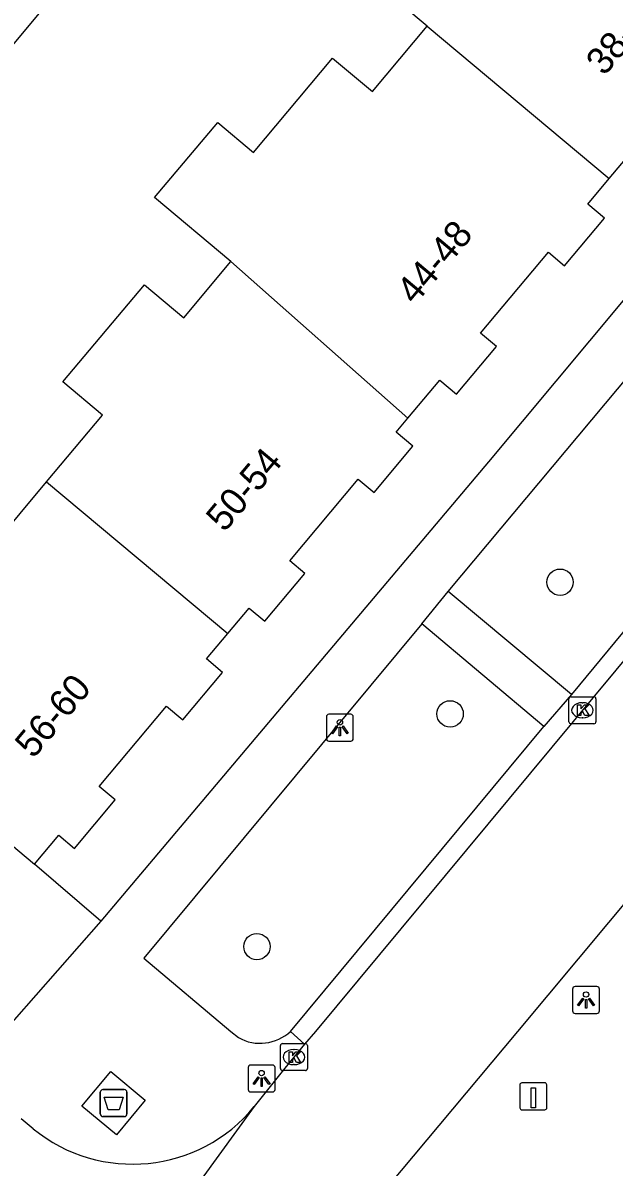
# Model space of a CAD drawing. Extents: x 162074 to 163034, y 381824 to 382557.
# Drawn here: x 162425.19 to 162447.12, y 381994.97 to 382037.39 of the extents above; entities that cross this region are included whole.
import ezdxf

# ---------------------------------------------------------------- set-up
doc = ezdxf.new("R2010")
doc.units = 0
for name, color, linetype in [('IMGEO_Afval_apart_plaats', 7, 'Continuous'), ('IMGEO_Boom', 7, 'Continuous'), ('IMGEO_Kolk', 7, 'Continuous'), ('IMGEO_Laadpaal', 7, 'Continuous'), ('IMGEO_Lichtpunt', 7, 'Continuous'), ('IMGEO_Pand', 7, 'Continuous'), ('IMGEO_Pand_nummerreeks', 7, 'Continuous'), ('IMGEO_Rijbaan_lokaal_open', 7, 'Continuous'), ('IMGEO_Voetpad_gesloten', 7, 'Continuous'), ('IMGEO_Voetpad_open', 7, 'Continuous')]:
    doc.layers.add(name, color=color, linetype=linetype)

msp = doc.modelspace()

# ---------------------------------------------------------------- linework, layer by layer
at = {"layer": 'IMGEO_Afval_apart_plaats'}
for p, q in [((162428.062, 381996.94), (162428.062, 381997.74)), ((162428.062, 381997.74), (162428.062, 381996.94)), ((162428.162, 381997.84), (162428.952, 381997.84)), ((162428.952, 381997.84), (162428.162, 381997.84)), ((162429.052, 381997.74), (162429.052, 381996.94)), ((162429.052, 381996.94), (162429.052, 381997.74)), ((162428.952, 381996.84), (162428.162, 381996.84)), ((162428.162, 381996.84), (162428.952, 381996.84))]:
    msp.add_line(p, q, dxfattribs=at)
msp.add_lwpolyline([(162428.205, 381997.554), (162428.909, 381997.554), (162428.76, 381997.084), (162428.354, 381997.084), (162428.205, 381997.554)], dxfattribs=at)
for centre, start, end in [((162428.162, 381997.74), 90, 180), ((162428.162, 381997.74), 90, 180), ((162428.952, 381997.74), 0, 90), ((162428.952, 381997.74), 360, 90), ((162428.162, 381996.94), 180, 270), ((162428.162, 381996.94), 180, 270), ((162428.952, 381996.94), 270, 0), ((162428.952, 381996.94), 270, 0)]:
    msp.add_arc(centre, 0.1, start, end, dxfattribs=at)
at = {"layer": 'IMGEO_Boom'}
for centre in [(162445.113, 382016.654), (162441.036, 382011.77), (162433.872, 382003.142)]:
    msp.add_circle(centre, 0.489, dxfattribs=at)
at = {"layer": 'IMGEO_Kolk'}
for p, q in [((162445.443, 382011.48), (162445.443, 382012.332)), ((162445.518, 382012.406), (162446.37, 382012.406)), ((162446.444, 382012.332), (162446.444, 382011.48)), ((162445.931, 382012.186), (162445.956, 382012.186)), ((162445.954, 382011.626), (162445.929, 382011.626)), ((162446.37, 382011.406), (162445.518, 382011.406)), ((162434.743, 381998.619), (162434.743, 381999.471)), ((162434.818, 381999.545), (162435.67, 381999.545)), ((162435.231, 381999.325), (162435.256, 381999.325)), ((162435.744, 381999.471), (162435.744, 381998.619)), ((162435.254, 381998.765), (162435.229, 381998.765)), ((162435.67, 381998.545), (162434.818, 381998.545))]:
    msp.add_line(p, q, dxfattribs=at)
for points in [[(162445.443, 382011.48), (162445.443, 382012.332)], [(162445.518, 382012.406), (162446.37, 382012.406)], [(162446.444, 382012.332), (162446.444, 382011.48)], [(162445.764, 382012.106), (162445.887, 382012.106), (162445.887, 382011.955), (162446.017, 382012.106), (162446.181, 382012.106), (162446.035, 382011.955), (162446.188, 382011.706), (162446.036, 382011.706), (162445.951, 382011.87), (162445.887, 382011.803), (162445.887, 382011.706), (162445.764, 382011.706), (162445.764, 382012.106)], [(162446.37, 382011.406), (162445.518, 382011.406)], [(162434.743, 381998.619), (162434.743, 381999.471)], [(162434.818, 381999.545), (162435.67, 381999.545)], [(162435.064, 381999.245), (162435.187, 381999.245), (162435.187, 381999.094), (162435.317, 381999.245), (162435.481, 381999.245), (162435.335, 381999.094), (162435.488, 381998.845), (162435.336, 381998.845), (162435.251, 381999.009), (162435.187, 381998.942), (162435.187, 381998.845), (162435.064, 381998.845), (162435.064, 381999.245)], [(162435.744, 381999.471), (162435.744, 381998.619)], [(162435.67, 381998.545), (162434.818, 381998.545)]]:
    msp.add_lwpolyline(points, dxfattribs=at)
for centre, start, end in [((162445.52, 382012.33), 91.552, 178.448), ((162445.52, 382012.33), 91.552, 178.448), ((162446.368, 382012.33), 1.552, 88.448), ((162446.368, 382012.33), 1.552, 88.448), ((162445.52, 382011.482), 181.552, 268.448), ((162445.52, 382011.482), 181.552, 268.448), ((162446.368, 382011.482), 271.552, 358.448), ((162446.368, 382011.482), 271.552, 358.448), ((162434.82, 381999.469), 91.552, 178.448), ((162434.82, 381999.469), 91.552, 178.448), ((162435.668, 381999.469), 1.552, 88.448), ((162435.668, 381999.469), 1.552, 88.448), ((162434.82, 381998.621), 181.552, 268.448), ((162434.82, 381998.621), 181.552, 268.448), ((162435.668, 381998.621), 271.552, 358.448), ((162435.668, 381998.621), 271.552, 358.448)]:
    msp.add_arc(centre, 0.0765, start, end, dxfattribs=at)
for centre, major_axis, ratio, start_param, end_param in [((162445.93, 382011.906), (-0.387, 0.002), 0.722429, 4.712389, 7.853982), ((162445.955, 382011.906), (-0.39, 0.002), 0.717154, 1.570796, 4.712389), ((162435.23, 381999.045), (-0.387, 0.002), 0.722429, 4.712389, 7.853982), ((162435.255, 381999.045), (-0.39, 0.002), 0.717154, 1.570796, 4.712389)]:
    msp.add_ellipse(centre, major_axis=major_axis, ratio=ratio, start_param=start_param, end_param=end_param, dxfattribs=at)
at = {"layer": 'IMGEO_Laadpaal'}
for p, q in [((162443.623, 381998.005), (162443.623, 381997.164)), ((162443.623, 381998.005), (162443.623, 381997.164)), ((162444.539, 381998.089), (162443.698, 381998.089)), ((162444.539, 381998.089), (162443.698, 381998.089)), ((162444.623, 381997.173), (162444.623, 381998.014)), ((162444.623, 381997.173), (162444.623, 381998.014)), ((162443.707, 381997.089), (162444.548, 381997.089)), ((162443.707, 381997.089), (162444.548, 381997.089))]:
    msp.add_line(p, q, dxfattribs=at)
msp.add_lwpolyline([(162444.038, 381997.902), (162444.198, 381997.902), (162444.198, 381997.169), (162444.038, 381997.169), (162444.038, 381997.902)], dxfattribs=at)
for centre, start, end in [((162443.701, 381998.011), 92.4484, 184.2845), ((162443.701, 381998.011), 92.4484, 184.2845), ((162444.545, 381998.011), 2.4484, 94.2845), ((162444.545, 381998.011), 2.4484, 94.2845), ((162443.701, 381997.167), 182.4484, 274.2845), ((162443.701, 381997.167), 182.4484, 274.2845), ((162444.545, 381997.167), 272.4484, 4.2845), ((162444.545, 381997.167), 272.4484, 4.2845)]:
    msp.add_arc(centre, 0.0779, start, end, dxfattribs=at)
at = {"layer": 'IMGEO_Lichtpunt'}
for p, q in [((162436.449, 382011.66), (162436.449, 382010.853)), ((162436.449, 382011.66), (162436.449, 382010.853)), ((162437.351, 382011.755), (162436.543, 382011.755)), ((162437.351, 382011.755), (162436.543, 382011.755)), ((162437.445, 382010.853), (162437.445, 382011.66)), ((162437.445, 382010.853), (162437.445, 382011.66)), ((162436.543, 382010.759), (162437.351, 382010.759)), ((162436.543, 382010.759), (162437.351, 382010.759)), ((162445.578, 382001.568), (162445.578, 382000.761)), ((162445.578, 382001.568), (162445.578, 382000.761)), ((162446.48, 382001.663), (162445.672, 382001.663)), ((162446.48, 382001.663), (162445.672, 382001.663)), ((162446.574, 382000.761), (162446.574, 382001.568)), ((162446.574, 382000.761), (162446.574, 382001.568)), ((162445.672, 382000.667), (162446.48, 382000.667)), ((162445.672, 382000.667), (162446.48, 382000.667)), ((162434.448, 381998.75), (162433.64, 381998.75)), ((162434.448, 381998.75), (162433.64, 381998.75)), ((162433.546, 381998.655), (162433.546, 381997.848)), ((162433.546, 381998.655), (162433.546, 381997.848)), ((162434.542, 381997.848), (162434.542, 381998.655)), ((162434.542, 381997.848), (162434.542, 381998.655)), ((162433.64, 381997.754), (162434.448, 381997.754)), ((162433.64, 381997.754), (162434.448, 381997.754))]:
    msp.add_line(p, q, dxfattribs=at)
for points in [[(162436.823, 382011.324), (162436.862, 382011.296), (162436.674, 382011.034), (162436.636, 382011.061), (162436.823, 382011.324)], [(162436.925, 382011.276), (162436.972, 382011.276), (162436.972, 382010.954), (162436.925, 382010.954), (162436.925, 382011.276)], [(162437.035, 382011.296), (162437.073, 382011.323), (162437.26, 382011.061), (162437.221, 382011.033), (162437.035, 382011.296)], [(162445.952, 382001.232), (162445.991, 382001.204), (162445.803, 382000.942), (162445.765, 382000.969), (162445.952, 382001.232)], [(162446.054, 382001.184), (162446.101, 382001.184), (162446.101, 382000.862), (162446.054, 382000.862), (162446.054, 382001.184)], [(162446.164, 382001.204), (162446.202, 382001.231), (162446.389, 382000.969), (162446.35, 382000.941), (162446.164, 382001.204)], [(162433.92, 381998.319), (162433.959, 381998.291), (162433.771, 381998.029), (162433.733, 381998.056), (162433.92, 381998.319)], [(162434.132, 381998.291), (162434.17, 381998.318), (162434.357, 381998.056), (162434.318, 381998.028), (162434.132, 381998.291)], [(162434.022, 381998.271), (162434.069, 381998.271), (162434.069, 381997.949), (162434.022, 381997.949), (162434.022, 381998.271)]]:
    msp.add_lwpolyline(points, dxfattribs=at)
for centre in [(162436.948, 382011.458), (162446.077, 382001.366), (162434.045, 381998.453)]:
    msp.add_circle(centre, 0.0994, dxfattribs=at)
for centre, start, end in [((162436.543, 382011.66), 90, 180), ((162436.543, 382011.66), 90, 180), ((162437.351, 382011.66), 0, 90), ((162437.351, 382011.66), 0, 90), ((162436.543, 382010.853), 180, 270), ((162436.543, 382010.853), 180, 270), ((162437.351, 382010.853), 270, 0), ((162437.351, 382010.853), 270, 360), ((162445.672, 382001.568), 90, 180), ((162445.672, 382001.568), 90, 180), ((162446.48, 382001.568), 0, 90), ((162446.48, 382001.568), 0, 90), ((162445.672, 382000.761), 180, 270), ((162445.672, 382000.761), 180, 270), ((162446.48, 382000.761), 270, 0), ((162446.48, 382000.761), 270, 360), ((162433.64, 381998.655), 90, 180), ((162433.64, 381998.655), 90, 180), ((162434.448, 381998.655), 0, 90), ((162434.448, 381998.655), 0, 90), ((162433.64, 381997.848), 180, 270), ((162433.64, 381997.848), 180, 270), ((162434.448, 381997.848), 270, 0), ((162434.448, 381997.848), 270, 360)]:
    msp.add_arc(centre, 0.0946, start, end, dxfattribs=at)
at = {"layer": 'IMGEO_Pand'}
for points in [[(162440.187, 382037.271), (162431.473, 382044.558)], [(162446.937, 382031.626), (162447.733, 382032.574), (162448.308, 382032.092), (162449.816, 382033.89), (162449.21, 382034.398), (162451.7, 382037.366), (162452.284, 382036.876), (162453.838, 382038.728), (162453.287, 382039.19), (162454.063, 382040.114)], [(162432.906, 382028.547), (162430.078, 382030.919), (162432.415, 382033.705), (162433.745, 382032.589), (162436.679, 382036.087), (162438.155, 382034.848), (162440.187, 382037.271)], [(162440.187, 382037.271), (162446.937, 382031.626)], [(162439.465, 382022.734), (162440.652, 382024.15), (162441.27, 382023.631), (162442.753, 382025.398), (162442.168, 382025.889), (162444.683, 382028.888), (162445.282, 382028.386), (162446.763, 382030.152), (162446.139, 382030.675), (162446.937, 382031.626)], [(162426.069, 382020.373), (162428.148, 382022.851), (162426.677, 382024.084), (162429.699, 382027.686), (162431.157, 382026.462), (162432.906, 382028.547)], [(162432.906, 382028.547), (162439.465, 382022.734)], [(162432.791, 382014.752), (162433.582, 382015.694), (162434.164, 382015.206), (162435.653, 382016.98), (162435.095, 382017.448), (162437.629, 382020.47), (162438.217, 382019.977), (162439.657, 382021.694), (162439.032, 382022.218), (162439.465, 382022.734)], [(162418.871, 382011.858), (162421.01, 382014.407), (162419.325, 382015.822), (162422.385, 382019.469), (162424.102, 382018.029), (162426.069, 382020.373)], [(162426.069, 382020.373), (162432.791, 382014.752)], [(162425.617, 382006.198), (162426.521, 382007.275), (162427.105, 382006.785), (162428.61, 382008.58), (162428.022, 382009.073), (162430.522, 382012.054), (162431.121, 382011.552), (162432.595, 382013.308), (162431.999, 382013.808), (162432.791, 382014.752)], [(162418.871, 382011.858), (162425.617, 382006.198)]]:
    msp.add_lwpolyline(points, dxfattribs=at)
at = {"layer": 'IMGEO_Rijbaan_lokaal_open'}
for points in [[(162452.561, 382019.851), (162451.206, 382018.23), (162436.039, 382000), (162435.64, 381999.521)], [(162438.726, 381994.231), (162443.549, 382000), (162449.176, 382006.731), (162457.02, 382016.133)], [(162435.64, 381999.521), (162434.908, 381998.64), (162433.772, 381997.208)], [(162433.772, 381997.208), (162425.256, 381985.484)], [(162425.57, 381996.39), (162425.125, 381996.757)]]:
    msp.add_lwpolyline(points, dxfattribs=at)
msp.add_arc((162429.26, 382000.916), 5.84, 230.8071, 320.5836, dxfattribs=at)
at = {"layer": 'IMGEO_Voetpad_gesloten'}
msp.add_lwpolyline([(162429.732, 381997.451), (162428.661, 381996.164), (162427.382, 381997.228), (162428.453, 381998.515), (162429.732, 381997.451)], dxfattribs=at)
at = {"layer": 'IMGEO_Voetpad_open'}
for points in [[(162463.688, 382046.554), (162442.455, 382021.119), (162428.079, 382004.082)], [(162411.121, 382020.146), (162431.473, 382044.558)], [(162440.968, 382016.307), (162454.029, 382031.921)], [(162458.476, 382028.143), (162445.535, 382012.489)], [(162439.982, 382015.116), (162440.968, 382016.307)], [(162445.535, 382012.489), (162440.968, 382016.307)], [(162439.982, 382015.116), (162429.679, 382002.718), (162432.908, 382000), (162433.186, 381999.766)], [(162444.509, 382011.307), (162439.982, 382015.116)], [(162445.535, 382012.489), (162444.509, 382011.307)], [(162435.113, 382000), (162444.509, 382011.307)], [(162428.079, 382004.082), (162425.617, 382006.198)], [(162428.079, 382004.082), (162424.051, 381999.518)], [(162435.113, 382000), (162435.64, 381999.521)]]:
    msp.add_lwpolyline(points, dxfattribs=at)
msp.add_arc((162433.99, 382001.199), 1.643, 240.7119, 313.1354, dxfattribs=at)

# ---------------------------------------------------------------- texts
at = {"layer": 'IMGEO_Pand_nummerreeks'}
for s, rotation, p in [('38-42', 50.0078, (162446.755, 382035.393)), ('44-48', 50.0192, (162439.732, 382026.906)), ('50-54', 50.0196, (162432.667, 382018.474)), ('56-60', 50.0153, (162425.579, 382010.081))]:
    msp.add_text(s, height=1, rotation=rotation, dxfattribs=at).set_placement(p)

doc.saveas('drawing.dxf')
